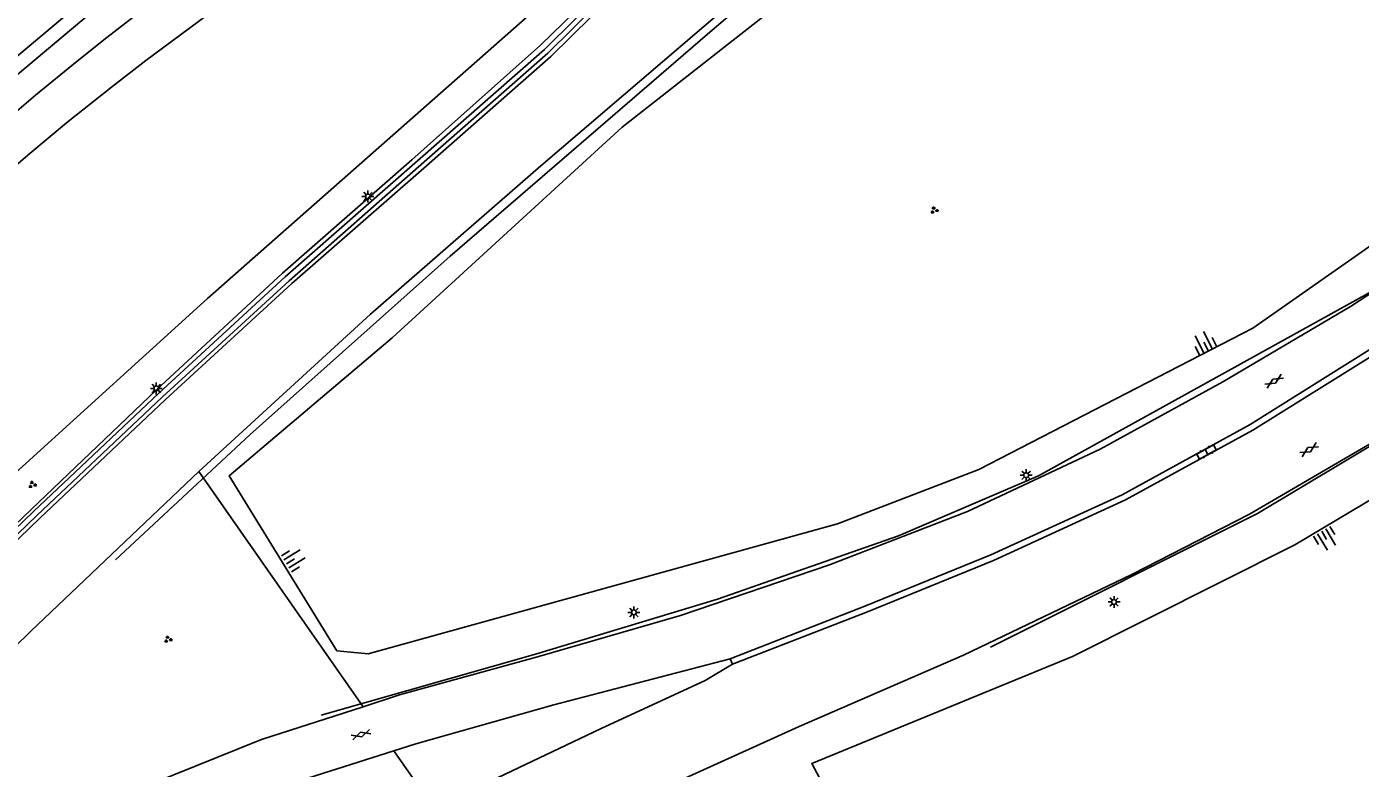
# Model space of a CAD drawing. Extents: x 131000 to 133013, y 393000 to 396501.
# Drawn here: x 131721.5 to 131861, y 395059.9 to 395137.6 of the extents above; entities that cross this region are included whole.
import ezdxf

# ---------------------------------------------------------------- set-up
doc = ezdxf.new("R2010")
doc.units = 0
for name, color, linetype in [('gg-afsc-muur', 7, 'Continuous'), ('gg-knt-BGT kruinlijn', 7, 'Continuous'), ('gg-knt-verharding', 7, 'Continuous'), ('gg-kntw-bovenkant insteek waterloop', 7, 'Continuous'), ('gt-grn-groengrens', 7, 'Continuous'), ('gt-knt-geleideconstructie', 7, 'Continuous'), ('gt-symb-gesloten verharding', 7, 'Continuous'), ('gt-symb-groenvak', 7, 'Continuous'), ('gt-symb-klinker verharding', 7, 'Continuous'), ('gt-symb-lichtmast', 7, 'Continuous'), ('gt-symb-talud symbool', 7, 'Continuous')]:
    doc.layers.add(name, color=color, linetype=linetype)

# ---------------------------------------------------------------- blocks, each defined once
blk = doc.blocks.new('gt0-GESVH1')
at = {"layer": 'gt-symb-gesloten verharding'}
for p, q in [((-0.99, -0.26), (0.01, 0.24)), ((0.01, -0.26), (-0.99, 0.24)), ((0.01, 0.24), (1.01, -0.26)), ((1.01, 0.24), (0.01, -0.26))]:
    blk.add_line(p, q, dxfattribs=at)
blk = doc.blocks.new('gt0-TALUD_1')
at = {"layer": 'gt-symb-talud symbool'}
for p, q in [((-1, -1), (-1, 0)), ((-0.5, -2), (-0.5, 0)), ((0, -1), (0, 0)), ((0.5, -2), (0.5, 0)), ((1, -1), (1, 0))]:
    blk.add_line(p, q, dxfattribs=at)
blk = doc.blocks.new('gt0-LMAST')
at = {"layer": 'gt-symb-lichtmast'}
for p, q in [((-0.18, 0.17), (-0.45, 0.44)), ((-0.01, 0.25), (-0.01, 0.62)), ((0.17, 0.17), (0.44, 0.44)), ((-0.26, 0), (-0.63, 0)), ((-0.18, -0.18), (-0.45, -0.45)), ((-0.01, -0.25), (-0.01, -0.63)), ((0.44, -0.45), (0.17, -0.18)), ((0.24, 0), (0.62, 0))]:
    blk.add_line(p, q, dxfattribs=at)
blk.add_circle((-0.01, 0), 0.25, dxfattribs=at)
blk = doc.blocks.new('gt0-KL1')
at = {"layer": 'gt-symb-klinker verharding'}
for p, q in [((-1.15, 0.3), (1.15, 0.3)), ((-1, -0.3), (-1, 0.3)), ((-0.5, 0.3), (-0.5, 0.45)), ((0, -0.3), (0, 0.3)), ((0.5, 0.3), (0.5, 0.45)), ((1, -0.3), (1, 0.3)), ((-1.15, -0.3), (1.15, -0.3)), ((-0.5, -0.45), (-0.5, -0.3)), ((0.5, -0.45), (0.5, -0.3))]:
    blk.add_line(p, q, dxfattribs=at)
blk = doc.blocks.new('gt0-GRVAK')
at = {"layer": 'gt-symb-groenvak'}
for p, q in [((-0.11, 0.19), (-0.23, 0.24)), ((-0.18, 0.15), (0.09, 0.15)), ((-0.09, 0.21), (-0.16, 0.32)), ((-0.05, 0.21), (-0.05, 0.39)), ((0, 0.21), (0.06, 0.32)), ((0.02, 0.19), (0.13, 0.24)), ((0.26, -0.05), (0.2, 0.06)), ((0.31, -0.05), (0.31, 0.13)), ((0.35, -0.05), (0.41, 0.06)), ((-0.24, -0.23), (-0.36, -0.18)), ((-0.32, -0.26), (-0.05, -0.26)), ((-0.23, -0.21), (-0.29, -0.09)), ((-0.18, -0.2), (-0.18, -0.02)), ((-0.14, -0.21), (-0.07, -0.09)), ((-0.12, -0.23), (0, -0.18)), ((0.24, -0.07), (0.12, -0.02)), ((0.17, -0.11), (0.44, -0.11)), ((0.37, -0.07), (0.49, -0.02))]:
    blk.add_line(p, q, dxfattribs=at)

msp = doc.modelspace()

# ---------------------------------------------------------------- linework, layer by layer
at = {"layer": 'gg-afsc-muur'}
for points in [[(131868.04, 395258.27), (131860.7, 395241.82), (131853.5, 395225.32), (131845.19, 395209.32), (131834.86, 395194.62), (131822.93, 395181.13), (131814.34, 395172.82), (131805.39, 395164.76), (131801.07, 395160.59), (131788.37, 395147.8), (131775.63, 395135.16)], [(131681.5, 395045.93), (131696.79, 395061.21), (131709.57, 395073.91), (131722.54, 395086.41), (131735.66, 395098.79), (131748.92, 395110.97), (131762.48, 395122.88), (131775.98, 395134.79), (131788.78, 395147.43), (131801.48, 395160.23), (131805.78, 395164.36), (131814.66, 395172.39), (131823.32, 395180.7), (131835.25, 395194.27), (131845.63, 395209.05), (131853.97, 395225.03), (131861.21, 395241.57)], [(131522.85, 394844.61), (131534.91, 394866.08), (131545.55, 394882.62), (131555.59, 394897.62), (131565.94, 394912.41), (131576.6, 394926.96), (131587.57, 394941.28), (131598.87, 394955.32), (131610.36, 394969.27), (131622.03, 394982.99), (131633.93, 394996.56), (131646.05, 395009.93), (131658.36, 395023.06), (131670.91, 395036.02), (131683.61, 395048.86), (131696.36, 395061.59), (131709.18, 395074.31), (131722.18, 395086.82), (131735.29, 395099.2), (131748.52, 395111.38), (131762.08, 395123.26), (131775.63, 395135.16)]]:
    msp.add_lwpolyline(points, dxfattribs=at)
at = {"layer": 'gg-knt-BGT kruinlijn'}
for points in [[(131933.73, 395349.33), (131907.81, 395326.6), (131882.41, 395294.58), (131861.92, 395251.88), (131845.16, 395212.89), (131830.61, 395194.34), (131791.8, 395154.82), (131777.97, 395142.27), (131740.4, 395109.12), (131714.55, 395085.66), (131679.34, 395051.22), (131648.43, 395019.26), (131630.96, 395000)], [(131868.29, 395118.37), (131862.54, 395114.96), (131849.77, 395106), (131821.1, 395091.22), (131806.3, 395085.52), (131757.19, 395071.92), (131753.92, 395072.25), (131742.64, 395090.56), (131759.7, 395105), (131783.76, 395127.02), (131815.36, 395151.85), (131835.85, 395170.93), (131844.98, 395181.64)], [(131876.81, 395097.66), (131870.43, 395093.01), (131854.14, 395083.34), (131830.88, 395071.64), (131803.61, 395060.46), (131806.21, 395055.59), (131831.42, 395053.6), (131862.58, 395050.81), (131902.96, 395044.59), (131944.85, 395039.41), (131975.23, 395035.22), (131969.59, 395038.74)]]:
    msp.add_lwpolyline(points, dxfattribs=at)
at = {"layer": 'gg-knt-verharding'}
msp.add_line((131795.07, 395071.41), (131795.31, 395070.85), dxfattribs=at)
for points in [[(131670.57, 395036.33), (131696.05, 395061.9), (131708.89, 395074.54), (131721.93, 395087.03), (131735.05, 395099.55), (131748.22, 395111.74), (131761.78, 395123.61), (131775.22, 395135.6), (131788.18, 395148.2), (131800.93, 395160.75), (131805.15, 395165.01), (131813.93, 395173.29), (131822.49, 395181.45), (131834.59, 395194.9), (131844.74, 395209.61), (131853.1, 395225.51), (131860.24, 395241.99), (131867.69, 395258.45)], [(131739.48, 395091), (131757.43, 395107.47), (131775.25, 395123), (131794.49, 395139.41), (131813.65, 395155.91), (131831.95, 395173.03), (131843.73, 395186.31), (131857.93, 395207.07), (131868.28, 395228.78), (131873, 395239.02), (131873.55, 395240.06)], [(131681.5, 395045.93), (131682.3, 395046.14), (131684.3, 395048.11), (131697.09, 395060.92), (131709.89, 395073.6), (131722.84, 395086.11), (131735.96, 395098.49), (131749.2, 395110.68), (131762.74, 395122.51), (131776.3, 395134.44), (131789.13, 395147.08), (131804.06, 395162.05), (131805.59, 395163.46)], [(131872.34, 395116.73), (131872.02, 395116.49), (131872.14, 395116.22), (131859.99, 395108.26), (131846.61, 395100.38), (131833.79, 395093.33), (131819.89, 395086.8), (131805.45, 395081.25), (131789.87, 395075.95), (131774.9, 395071.62), (131760.48, 395067.62), (131756.68, 395066.39)], [(131874.19, 395112.3), (131862.27, 395103.95), (131849.46, 395095.92), (131836.07, 395088.57), (131822.36, 395082.27), (131809.17, 395076.91), (131795.07, 395071.41)], [(131795.31, 395070.85), (131809.43, 395076.32), (131822.64, 395081.69), (131836.42, 395088.03), (131849.77, 395095.34), (131862.62, 395103.35), (131874.45, 395111.68)], [(131877.55, 395104.27), (131877.23, 395104.02), (131862.39, 395094.09), (131849.39, 395086.55), (131837.09, 395080.22), (131819.47, 395071.79), (131802.28, 395064.33), (131789.27, 395058.41), (131776.99, 395052.24), (131759.92, 395043.58)], [(131682.65, 395034.72), (131682.9, 395035.63), (131704.24, 395056.98), (131721.91, 395074.31), (131739.48, 395091)], [(131795.07, 395071.41), (131776.61, 395066.58), (131762.19, 395062.5), (131759.9, 395061.77)], [(131763.88, 395056.08), (131767.95, 395057.61), (131781.52, 395064.06), (131792.46, 395069.13), (131795.31, 395070.85)], [(131756.68, 395066.39), (131746.05, 395062.95), (131732.19, 395057.37), (131718.75, 395050.61), (131705.39, 395042.88), (131692.02, 395034.15), (131686.33, 395030.15)], [(131759.9, 395061.77), (131747.93, 395057.96), (131734.27, 395052.27), (131721.32, 395045.92), (131708.67, 395038.69), (131696.21, 395030.51), (131689.69, 395025.65)]]:
    msp.add_lwpolyline(points, dxfattribs=at)
at = {"layer": 'gg-kntw-bovenkant insteek waterloop'}
for points in [[(131733.83, 395139.47), (131729.87, 395136.41), (131726.74, 395133.93), (131722.38, 395130.37), (131715.53, 395124.53)], [(131714.17, 395117.8), (131721.79, 395124.28), (131725.65, 395127.47), (131730.33, 395131.22), (131733.95, 395134.02), (131740.38, 395138.78)]]:
    msp.add_lwpolyline(points, dxfattribs=at)
at = {"layer": 'gt-grn-groengrens'}
for p, q in [((131739.48, 395091), (131756.68, 395066.39)), ((131759.9, 395061.77), (131763.88, 395056.08))]:
    msp.add_line(p, q, dxfattribs=at)
for points in [[(131645.48, 395062.83), (131679.21, 395098.92), (131704.71, 395121.25), (131733.74, 395145.63), (131775.94, 395173.89), (131790.56, 395183.88), (131807.55, 395197.18), (131821.86, 395210.39), (131831.51, 395224.41), (131844.45, 395256.93), (131856.93, 395286.55), (131872.39, 395312.64)], [(131873.52, 395312.02), (131858.27, 395285.88), (131845.83, 395256.37), (131832.84, 395223.69), (131823, 395209.4), (131808.52, 395196.04), (131791.45, 395182.67), (131776.78, 395172.65), (131734.64, 395144.43), (131705.68, 395120.11), (131680.25, 395097.84), (131646.67, 395061.87)]]:
    msp.add_lwpolyline(points, dxfattribs=at)
at = {"layer": 'gt-knt-geleideconstructie'}
for p, q in [((131827.34, 395090.56), (131862.16, 395109.83)), ((131812.67, 395084.26), (131827.34, 395090.56)), ((131793.76, 395077.63), (131812.67, 395084.26)), ((131774.72, 395071.88), (131793.76, 395077.63)), ((131752.29, 395065.51), (131774.72, 395071.88))]:
    msp.add_line(p, q, dxfattribs=at)
for points in [[(131730.78, 395081.77), (131744.86, 395094.89), (131765.78, 395113.52), (131792.93, 395136.96), (131808.1, 395149.9), (131823.02, 395163.14), (131834.46, 395174.36)], [(131877.77, 395104.17), (131864.05, 395094.87), (131850.26, 395086.61), (131822.3, 395072.63)]]:
    msp.add_lwpolyline(points, dxfattribs=at)

# ---------------------------------------------------------------- block references
at = {"layer": 'gt-symb-gesloten verharding'}
for p, rotation in [((131851.98, 395100.45), 31.46487302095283), ((131855.64, 395093.29), 31.46487302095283), ((131756.47, 395063.47), -162.36228444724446)]:
    msp.add_blockref('gt0-GESVH1', p, dxfattribs=dict(at, rotation=rotation))
at = {"layer": 'gt-symb-groenvak'}
for p in [(131816.41, 395118.34), (131722.05, 395089.62), (131736.25, 395073.43)]:
    msp.add_blockref('gt0-GRVAK', p, dxfattribs=at)
at = {"layer": 'gt-symb-klinker verharding', "rotation": -151.25696436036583}
msp.add_blockref('gt0-KL1', (131844.9, 395093.04), dxfattribs=at)
at = {"layer": 'gt-symb-lichtmast'}
for p in [(131757.18, 395119.78), (131735.04, 395099.7), (131826.05, 395090.61), (131835.24, 395077.35), (131785.01, 395076.26)]:
    msp.add_blockref('gt0-LMAST', p, dxfattribs=at)
at = {"layer": 'gt-symb-talud symbool'}
for p, xscale, yscale, rotation in [((131845.07, 395103.66), 1.000042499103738, 1.0000424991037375, -152.74312822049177), ((131856.96, 395084.75), 0.9998499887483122, 0.9998499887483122, 30.668926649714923), ((131748.65, 395081.34), 1.000239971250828, 1.000239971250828, 121.59249156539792)]:
    msp.add_blockref('gt0-TALUD_1', p, dxfattribs=dict(at, xscale=xscale, yscale=yscale, rotation=rotation))

doc.saveas('drawing.dxf')
